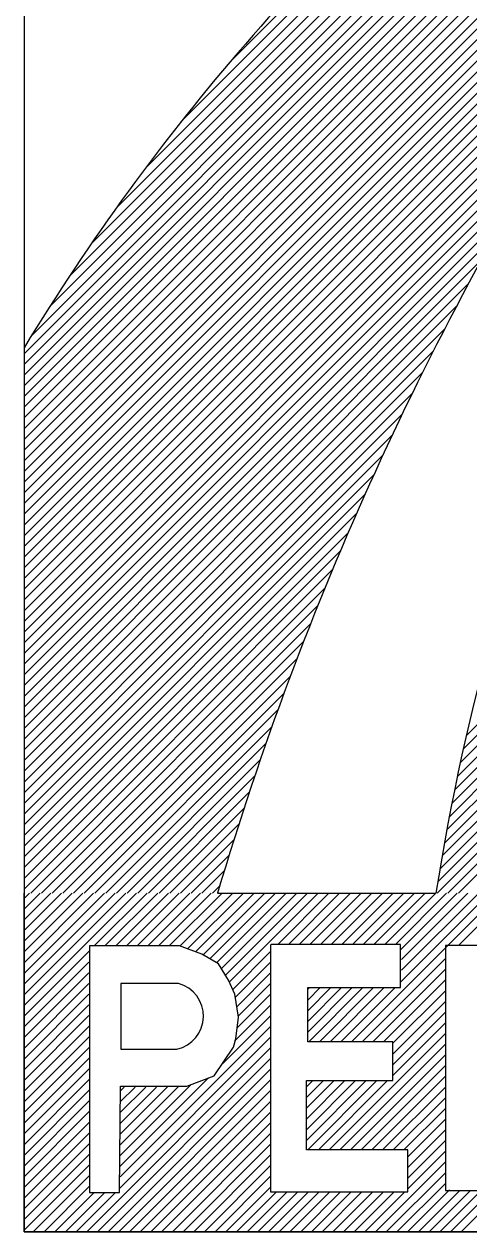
# Model space of a CAD drawing. Extents: x -5299 to 22597, y -19549 to -1808.
# Drawn here: x -2962.04 to -2947.16, y -17755 to -17714.62 of the extents above; entities that cross this region are included whole.
import ezdxf

# ---------------------------------------------------------------- set-up
doc = ezdxf.new("R2010")
doc.units = 0
doc.layers.add('Level 1', color=7, linetype='Continuous')

msp = doc.modelspace()

# ---------------------------------------------------------------- linework, layer by layer
at = {"layer": 'Level 1'}
for p, q in [((-2962.041, -17732.797), (-2920.616, -17691.372)), ((-2962.041, -17732.439), (-2921.236, -17691.633)), ((-2962.041, -17732.081), (-2921.857, -17691.897)), ((-2962.041, -17731.723), (-2922.496, -17692.178)), ((-2962.041, -17731.365), (-2923.136, -17692.46)), ((-2962.041, -17731.007), (-2923.795, -17692.761)), ((-2962.041, -17730.649), (-2924.457, -17693.065)), ((-2962.041, -17730.291), (-2925.138, -17693.388)), ((-2962.041, -17729.933), (-2925.826, -17693.718)), ((-2962.041, -17729.575), (-2926.531, -17694.065)), ((-2962.041, -17729.217), (-2927.249, -17694.425)), ((-2962.041, -17728.859), (-2927.98, -17694.798)), ((-2962.041, -17728.501), (-2928.733, -17695.193)), ((-2962.041, -17728.143), (-2929.497, -17695.599)), ((-2962.041, -17727.785), (-2930.288, -17696.032)), ((-2962.041, -17727.428), (-2931.098, -17696.485)), ((-2962.041, -17727.07), (-2931.928, -17696.956)), ((-2962.041, -17726.712), (-2932.791, -17697.461)), ((-2962.041, -17726.354), (-2933.684, -17697.997)), ((-2962.041, -17725.996), (-2934.609, -17698.563)), ((-2962.041, -17725.638), (-2935.57, -17699.166)), ((-2961.797, -17725.035), (-2936.578, -17699.816)), ((-2961.194, -17724.074), (-2937.646, -17700.527)), ((-2960.533, -17723.055), (-2938.78, -17701.302)), ((-2959.799, -17721.963), (-2939.994, -17702.159)), ((-2958.966, -17720.772), (-2941.322, -17703.128)), ((-2957.979, -17719.427), (-2942.81, -17704.259)), ((-2956.793, -17717.884), (-2944.513, -17705.603)), ((-2962.041, -17733.155), (-2935.949, -17707.063)), ((-2955.162, -17715.894), (-2946.591, -17707.324)), ((-2962.041, -17733.513), (-2938.152, -17709.623)), ((-2962.041, -17733.871), (-2939.563, -17711.393)), ((-2962.041, -17734.229), (-2940.65, -17712.837)), ((-2962.041, -17734.587), (-2941.57, -17714.116)), ((-2962.041, -17734.945), (-2942.37, -17715.273)), ((-2962.041, -17735.303), (-2943.077, -17716.339)), ((-2962.041, -17735.661), (-2943.686, -17717.306)), ((-2962.041, -17736.019), (-2944.269, -17718.247)), ((-2962.041, -17736.377), (-2944.812, -17719.147)), ((-2947.239, -17738.399), (-2927.889, -17719.049)), ((-2947.343, -17738.861), (-2928.047, -17719.565)), ((-2962.041, -17736.735), (-2945.326, -17720.02)), ((-2947.445, -17739.321), (-2928.18, -17720.056)), ((-2947.539, -17739.773), (-2928.282, -17720.516)), ((-2962.041, -17737.093), (-2945.821, -17720.872)), ((-2947.634, -17740.226), (-2928.384, -17720.976)), ((-2962.041, -17737.451), (-2946.287, -17721.696)), ((-2947.724, -17740.674), (-2928.485, -17721.435)), ((-2947.809, -17741.117), (-2928.579, -17721.887)), ((-2962.041, -17737.809), (-2946.731, -17722.499)), ((-2947.894, -17741.56), (-2928.672, -17722.338)), ((-2947.973, -17741.997), (-2928.766, -17722.79)), ((-2962.041, -17738.167), (-2947.164, -17723.289)), ((-2948.049, -17742.431), (-2928.853, -17723.235)), ((-2948.126, -17742.866), (-2928.939, -17723.678)), ((-2962.041, -17738.525), (-2947.567, -17724.051)), ((-2948.196, -17743.294), (-2929.024, -17724.122)), ((-2948.215, -17743.671), (-2929.106, -17724.562)), ((-2962.041, -17738.883), (-2947.962, -17724.803)), ((-2947.857, -17743.671), (-2929.184, -17724.998)), ((-2962.041, -17725.434), (-2962.041, -17743.671)), ((-2947.499, -17743.671), (-2929.262, -17725.434)), ((-2962.041, -17739.241), (-2948.338, -17725.538)), ((-2962.041, -17739.599), (-2948.701, -17726.258)), ((-2962.041, -17739.957), (-2949.052, -17726.968)), ((-2962.041, -17740.315), (-2949.388, -17727.661)), ((-2962.041, -17740.673), (-2949.716, -17728.347)), ((-2962.041, -17741.03), (-2950.029, -17729.018)), ((-2962.041, -17741.388), (-2950.335, -17729.682)), ((-2962.041, -17741.746), (-2950.628, -17730.333)), ((-2962.041, -17742.104), (-2950.915, -17730.978)), ((-2962.041, -17742.462), (-2951.19, -17731.611)), ((-2962.041, -17742.82), (-2951.458, -17732.237)), ((-2962.041, -17743.178), (-2951.719, -17732.856)), ((-2962.041, -17743.536), (-2951.97, -17733.465)), ((-2961.818, -17743.671), (-2952.217, -17734.07)), ((-2961.46, -17743.671), (-2952.452, -17734.663)), ((-2961.102, -17743.671), (-2952.687, -17735.256)), ((-2960.744, -17743.671), (-2952.909, -17735.835)), ((-2960.386, -17743.671), (-2953.129, -17736.413)), ((-2960.028, -17743.671), (-2953.341, -17736.983)), ((-2959.67, -17743.671), (-2953.546, -17737.547)), ((-2959.312, -17743.671), (-2953.751, -17738.11)), ((-2958.954, -17743.671), (-2953.943, -17738.66)), ((-2958.596, -17743.671), (-2954.135, -17739.21)), ((-2958.238, -17743.671), (-2954.321, -17739.753)), ((-2957.88, -17743.671), (-2954.5, -17740.291)), ((-2957.522, -17743.671), (-2954.68, -17740.828)), ((-2957.164, -17743.671), (-2954.848, -17741.354)), ((-2956.806, -17743.671), (-2955.016, -17741.88)), ((-2956.448, -17743.671), (-2955.18, -17742.402)), ((-2956.09, -17743.671), (-2955.336, -17742.917)), ((-2955.732, -17743.671), (-2955.492, -17743.431)), ((-2962.041, -17743.85), (-2961.862, -17743.671)), ((-2962.041, -17744.208), (-2961.504, -17743.671)), ((-2962.041, -17744.566), (-2961.146, -17743.671)), ((-2962.041, -17744.924), (-2960.788, -17743.671)), ((-2962.041, -17745.282), (-2960.43, -17743.671)), ((-2962.041, -17745.64), (-2960.072, -17743.671)), ((-2962.041, -17745.998), (-2959.714, -17743.671)), ((-2962.041, -17746.356), (-2959.356, -17743.671)), ((-2962.041, -17746.714), (-2958.998, -17743.671)), ((-2962.041, -17747.072), (-2958.64, -17743.671)), ((-2962.041, -17747.43), (-2958.282, -17743.671)), ((-2962.041, -17754.998), (-2962.041, -17743.671)), ((-2959.693, -17745.439), (-2957.924, -17743.671)), ((-2959.335, -17745.439), (-2957.566, -17743.671)), ((-2958.977, -17745.439), (-2957.208, -17743.671)), ((-2958.619, -17745.439), (-2956.85, -17743.671)), ((-2958.261, -17745.439), (-2956.492, -17743.671)), ((-2957.903, -17745.439), (-2956.134, -17743.671)), ((-2957.545, -17745.439), (-2955.776, -17743.671)), ((-2957.187, -17745.439), (-2955.418, -17743.671)), ((-2956.833, -17745.444), (-2955.06, -17743.671)), ((-2956.571, -17745.539), (-2954.702, -17743.671)), ((-2956.308, -17745.634), (-2954.345, -17743.671)), ((-2956.053, -17745.737), (-2953.987, -17743.671)), ((-2955.827, -17745.869), (-2953.629, -17743.671)), ((-2955.601, -17746.001), (-2953.271, -17743.671)), ((-2955.565, -17743.671), (-2948.258, -17743.671)), ((-2955.438, -17746.196), (-2952.913, -17743.671)), ((-2955.301, -17746.417), (-2952.555, -17743.671)), ((-2955.17, -17746.644), (-2952.197, -17743.671)), ((-2953.553, -17745.385), (-2951.839, -17743.671)), ((-2953.195, -17745.385), (-2951.481, -17743.671)), ((-2952.837, -17745.385), (-2951.123, -17743.671)), ((-2952.479, -17745.385), (-2950.765, -17743.671)), ((-2952.121, -17745.385), (-2950.407, -17743.671)), ((-2951.763, -17745.385), (-2950.049, -17743.671)), ((-2951.405, -17745.385), (-2949.691, -17743.671)), ((-2951.084, -17748.644), (-2946.111, -17743.671)), ((-2951.047, -17745.385), (-2949.333, -17743.671)), ((-2950.689, -17745.385), (-2948.975, -17743.671)), ((-2950.331, -17745.385), (-2948.617, -17743.671)), ((-2949.973, -17745.385), (-2948.259, -17743.671)), ((-2949.615, -17745.385), (-2947.901, -17743.671)), ((-2949.443, -17746.645), (-2946.469, -17743.671)), ((-2949.443, -17745.571), (-2947.543, -17743.671)), ((-2949.408, -17745.894), (-2947.185, -17743.671)), ((-2949.408, -17746.252), (-2946.827, -17743.671)), ((-2947.505, -17745.423), (-2945.753, -17743.671)), ((-2962.041, -17747.788), (-2959.858, -17745.604)), ((-2955.06, -17746.892), (-2953.792, -17745.624)), ((-2947.943, -17745.428), (-2947.943, -17753.615)), ((-2962.041, -17748.146), (-2959.877, -17745.981)), ((-2954.973, -17747.163), (-2953.792, -17745.982)), ((-2950.726, -17748.644), (-2947.943, -17745.86)), ((-2962.041, -17748.504), (-2959.875, -17746.338)), ((-2954.925, -17747.473), (-2953.792, -17746.34)), ((-2950.368, -17748.644), (-2947.943, -17746.218)), ((-2962.041, -17748.862), (-2959.874, -17746.695)), ((-2954.876, -17747.782), (-2953.792, -17746.698)), ((-2952.551, -17746.889), (-2952.492, -17746.83)), ((-2952.551, -17747.247), (-2952.134, -17746.83)), ((-2952.551, -17747.605), (-2951.776, -17746.83)), ((-2952.551, -17747.963), (-2951.418, -17746.83)), ((-2952.551, -17748.321), (-2951.06, -17746.83)), ((-2952.516, -17748.644), (-2950.702, -17746.83)), ((-2952.158, -17748.644), (-2950.344, -17746.83)), ((-2951.8, -17748.644), (-2949.986, -17746.83)), ((-2951.442, -17748.644), (-2949.628, -17746.83)), ((-2950.01, -17748.644), (-2947.943, -17746.576)), ((-2962.041, -17749.22), (-2959.873, -17747.051)), ((-2954.915, -17748.178), (-2953.792, -17747.056)), ((-2949.702, -17748.694), (-2947.943, -17746.934)), ((-2962.041, -17749.578), (-2959.872, -17747.408)), ((-2955.005, -17748.627), (-2953.792, -17747.414)), ((-2949.702, -17749.052), (-2947.943, -17747.292)), ((-2949.702, -17749.41), (-2947.943, -17747.65)), ((-2962.041, -17749.936), (-2959.871, -17747.765)), ((-2955.386, -17749.366), (-2953.792, -17747.772)), ((-2949.702, -17749.768), (-2947.943, -17748.008)), ((-2962.041, -17750.294), (-2959.869, -17748.122)), ((-2962.041, -17750.652), (-2959.868, -17748.478)), ((-2958.843, -17753.539), (-2953.792, -17748.488)), ((-2958.823, -17753.16), (-2953.792, -17748.13)), ((-2951.834, -17752.257), (-2947.943, -17748.366)), ((-2962.041, -17751.01), (-2959.867, -17748.835)), ((-2959.944, -17754.998), (-2953.792, -17748.845)), ((-2958.809, -17748.888), (-2956.926, -17748.892)), ((-2951.476, -17752.257), (-2947.943, -17748.724)), ((-2962.041, -17751.368), (-2959.866, -17749.192)), ((-2959.586, -17754.998), (-2953.792, -17749.203)), ((-2951.118, -17752.257), (-2947.943, -17749.082)), ((-2962.041, -17751.726), (-2959.865, -17749.549)), ((-2959.228, -17754.998), (-2953.792, -17749.561)), ((-2950.76, -17752.257), (-2947.943, -17749.44)), ((-2962.041, -17752.084), (-2959.863, -17749.906)), ((-2958.87, -17754.998), (-2953.792, -17749.919)), ((-2958.823, -17752.802), (-2955.871, -17749.851)), ((-2958.823, -17752.444), (-2956.452, -17750.074)), ((-2952.592, -17750.152), (-2952.379, -17749.939)), ((-2952.592, -17750.51), (-2952.022, -17749.939)), ((-2952.592, -17750.868), (-2951.664, -17749.939)), ((-2952.592, -17751.226), (-2951.306, -17749.939)), ((-2952.592, -17751.584), (-2950.948, -17749.939)), ((-2952.592, -17751.942), (-2950.59, -17749.939)), ((-2952.55, -17752.257), (-2950.232, -17749.939)), ((-2952.192, -17752.257), (-2949.874, -17749.939)), ((-2950.402, -17752.257), (-2947.943, -17749.798)), ((-2962.041, -17752.442), (-2959.862, -17750.262)), ((-2958.823, -17752.087), (-2956.864, -17750.128)), ((-2958.823, -17751.729), (-2957.241, -17750.147)), ((-2958.823, -17751.371), (-2957.613, -17750.161)), ((-2958.823, -17751.013), (-2957.972, -17750.162)), ((-2958.823, -17750.655), (-2958.33, -17750.162)), ((-2958.823, -17750.297), (-2958.688, -17750.162)), ((-2958.512, -17754.998), (-2953.792, -17750.277)), ((-2950.044, -17752.257), (-2947.943, -17750.156)), ((-2962.041, -17752.8), (-2959.861, -17750.619)), ((-2958.154, -17754.998), (-2953.792, -17750.635)), ((-2949.686, -17752.257), (-2947.943, -17750.514)), ((-2949.328, -17752.257), (-2947.943, -17750.872)), ((-2962.041, -17753.158), (-2959.86, -17750.976)), ((-2957.796, -17754.998), (-2953.792, -17750.993)), ((-2949.198, -17752.485), (-2947.943, -17751.23)), ((-2947.773, -17754.998), (-2943.879, -17751.104)), ((-2962.041, -17753.516), (-2959.859, -17751.333)), ((-2962.041, -17753.873), (-2959.857, -17751.689)), ((-2957.438, -17754.998), (-2953.792, -17751.351)), ((-2957.08, -17754.998), (-2953.792, -17751.709)), ((-2949.198, -17752.843), (-2947.943, -17751.588)), ((-2947.415, -17754.998), (-2943.734, -17751.317)), ((-2962.041, -17754.231), (-2959.856, -17752.046)), ((-2956.722, -17754.998), (-2953.792, -17752.067)), ((-2949.198, -17753.201), (-2947.943, -17751.946)), ((-2962.041, -17754.589), (-2959.855, -17752.403)), ((-2956.364, -17754.998), (-2953.792, -17752.425)), ((-2949.198, -17753.559), (-2947.943, -17752.304)), ((-2962.041, -17754.947), (-2959.854, -17752.76)), ((-2956.006, -17754.998), (-2953.792, -17752.783)), ((-2950.279, -17754.998), (-2947.943, -17752.662)), ((-2961.734, -17754.998), (-2959.853, -17753.117)), ((-2955.648, -17754.998), (-2953.792, -17753.141)), ((-2949.921, -17754.998), (-2947.943, -17753.02)), ((-2961.376, -17754.998), (-2959.851, -17753.473)), ((-2961.018, -17754.998), (-2959.699, -17753.679)), ((-2960.66, -17754.998), (-2959.341, -17753.679)), ((-2960.302, -17754.998), (-2958.983, -17753.679)), ((-2955.291, -17754.998), (-2953.792, -17753.499)), ((-2954.933, -17754.998), (-2953.596, -17753.662)), ((-2954.575, -17754.998), (-2953.238, -17753.662)), ((-2954.217, -17754.998), (-2952.88, -17753.662)), ((-2953.859, -17754.998), (-2952.522, -17753.662)), ((-2953.501, -17754.998), (-2952.164, -17753.662)), ((-2953.143, -17754.998), (-2951.806, -17753.662)), ((-2952.785, -17754.998), (-2951.448, -17753.662)), ((-2952.427, -17754.998), (-2951.09, -17753.662)), ((-2952.069, -17754.998), (-2950.733, -17753.662)), ((-2951.711, -17754.998), (-2950.375, -17753.662)), ((-2951.353, -17754.998), (-2950.017, -17753.662)), ((-2950.995, -17754.998), (-2949.659, -17753.662)), ((-2950.637, -17754.998), (-2949.301, -17753.662)), ((-2949.563, -17754.998), (-2947.943, -17753.378)), ((-2949.205, -17754.998), (-2947.799, -17753.592)), ((-2948.847, -17754.998), (-2947.482, -17753.633)), ((-2948.489, -17754.998), (-2947.124, -17753.633)), ((-2948.131, -17754.998), (-2946.81, -17753.677)), ((-2903.866, -17754.998), (-2962.041, -17754.998))]:
    msp.add_line(p, q, dxfattribs=at)
for points in [[(-2903.866, -17715.472), (-2903.866, -17686.299), (-2962.041, -17686.299), (-2962.041, -17754.998), (-2903.866, -17754.998), (-2903.866, -17738.934)], [(-2953.792, -17745.385), (-2953.792, -17753.662), (-2949.198, -17753.662), (-2949.198, -17752.257), (-2952.592, -17752.257), (-2952.592, -17749.939), (-2949.702, -17749.939), (-2949.702, -17748.644), (-2952.551, -17748.644), (-2952.551, -17746.83), (-2949.443, -17746.83), (-2949.443, -17745.385), (-2953.778, -17745.385)], [(-2947.943, -17753.615), (-2946.373, -17753.613), (-2946.38, -17747.422), (-2942.108, -17753.653), (-2940.388, -17753.653), (-2940.388, -17745.529), (-2941.961, -17745.529), (-2941.961, -17751.443), (-2946.054, -17745.429), (-2947.943, -17745.428)], [(-2956.875, -17746.69), (-2958.809, -17746.69), (-2958.809, -17748.888)]]:
    msp.add_lwpolyline(points, dxfattribs=at)
msp.add_lwpolyline([(-2959.858, -17745.439), (-2959.851, -17753.679), (-2958.844, -17753.679), (-2958.818, -17750.128), (-2956.593, -17750.128), (-2955.678, -17749.777), (-2955.032, -17748.821), (-2954.96, -17748.541), (-2954.87, -17747.82), (-2954.991, -17747.048), (-2955.196, -17746.585), (-2955.537, -17746.039), (-2956.095, -17745.712), (-2956.845, -17745.439)], close=True, dxfattribs=at)
for centre, radius, start, end in [((-2898.472, -17764.019), 74.362, 129.35719, 148.74373), ((-2869.844, -17756.057), 79.386, 143.93622, 171.02382), ((-2869.844, -17756.057), 79.386, 143.93622, 171.02382), ((-2852.729, -17774.137), 107.254, 147.39676, 163.49749), ((-2852.729, -17774.137), 107.254, 147.39676, 163.49749), ((-2957.176, -17747.785), 1.135, 282.7328, 74.6345)]:
    msp.add_arc(centre, radius, start, end, dxfattribs=at)

doc.saveas('drawing.dxf')
